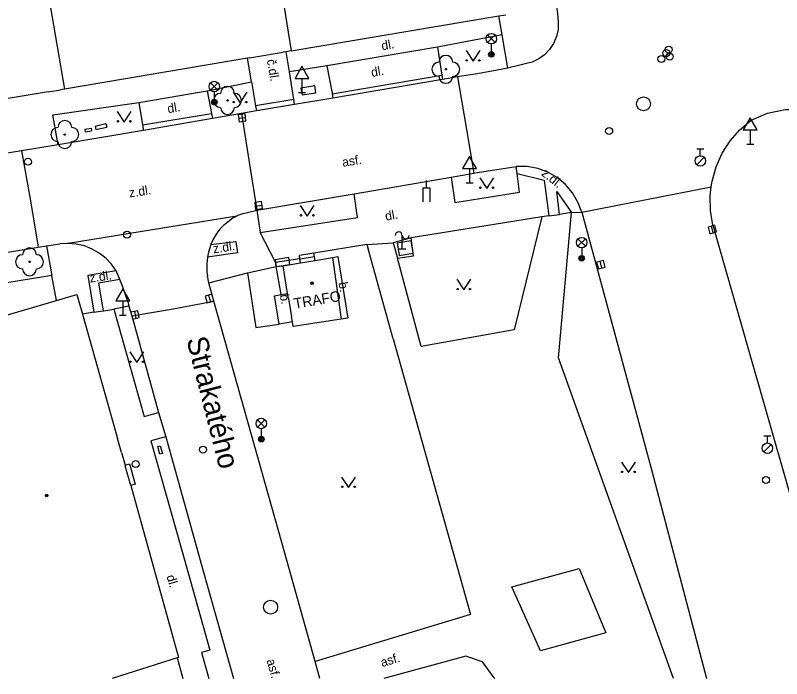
# Model space of a CAD drawing. Extents: x -596229 to -595156, y -1161237 to -1159376.
# Drawn here: x -595428.8 to -595373.8, y -1161235.4 to -1161187.8 of the extents above; entities that cross this region are included whole.
import ezdxf

# ---------------------------------------------------------------- set-up
doc = ezdxf.new("R2010")
doc.units = 0
for name, color, linetype in [('DOP - rozhrani ploch obecne', 7, 'Continuous'), ('Level 22', 7, 'Continuous'), ('Level 24', 7, 'Continuous'), ('Level 27', 7, 'Continuous'), ('Level 28', 7, 'Continuous'), ('Level 31', 7, 'Continuous'), ('Level 33', 7, 'Continuous'), ('Level 34', 7, 'Continuous'), ('Level 36', 7, 'Continuous'), ('Level 38', 7, 'Continuous'), ('Level 39', 7, 'Continuous'), ('Nazvy ulic', 7, 'Continuous'), ('silnoproud - povrch.  znaky a  RIS  skut. velikost', 7, 'Continuous'), ('slaboproud - povrch.  znaky a tel. budka skut. velikost', 7, 'Continuous'), ('Specificka linie pasportu komunikaci', 7, 'Continuous'), ('TM - budovy zdene_ betonove - VP', 7, 'Continuous'), ('TM - chodniky - VP', 7, 'Continuous'), ('TM - komunikace - VP', 7, 'Continuous'), ('TM - letecke snimky - pomocna linie', 7, 'Continuous'), ('TM - popis objektu', 7, 'Continuous'), ('TM - popis povrchu', 7, 'Continuous'), ('TM - rozhrani mezi zpev. plochami mezi sebou - VP', 7, 'Continuous'), ('TM - rozhrani ploch obecne - VP', 7, 'Continuous'), ('TM - schody - VP', 7, 'Continuous'), ('TM - vstup do budovy - zdene_ betonove', 7, 'Continuous')]:
    doc.layers.add(name, color=color, linetype=linetype)

msp = doc.modelspace()

# ---------------------------------------------------------------- linework, layer by layer
at = {"layer": 'DOP - rozhrani ploch obecne'}
for points in [[(-595408.29, -1161205.61), (-595408.34, -1161205.29)], [(-595407.25, -1161205.43), (-595407.34, -1161204.91)]]:
    msp.add_lwpolyline(points, dxfattribs=at)
at = {"layer": 'Level 22'}
for centre in [(-595397.87, -1161191.72), (-595413.53, -1161193.95), (-595425.2, -1161196.4), (-595427.73, -1161205.52)]:
    msp.add_circle(centre, 0.05, dxfattribs=at)
for centre, start, end in [((-595397.87, -1161191.22), 0, 180), ((-595398.37, -1161191.72), 90, 270), ((-595397.37, -1161191.72), 270, 90), ((-595397.87, -1161192.22), 180, 0), ((-595413.53, -1161193.45), 0, 180), ((-595414.03, -1161193.95), 90, 270), ((-595413.03, -1161193.95), 270, 90), ((-595413.53, -1161194.45), 180, 0), ((-595425.2, -1161195.9), 0, 180), ((-595425.7, -1161196.4), 90, 270), ((-595424.7, -1161196.4), 270, 90), ((-595425.2, -1161196.9), 180, 0), ((-595427.73, -1161205.02), 0, 180), ((-595428.23, -1161205.52), 90, 270), ((-595427.23, -1161205.52), 270, 90), ((-595427.73, -1161206.02), 180, 0)]:
    msp.add_arc(centre, 0.5, start, end, dxfattribs=at)
at = {"layer": 'Level 24'}
for p, q in [((-595401, -1161204.63), (-595401, -1161203.63)), ((-595400.75, -1161204.63), (-595401.25, -1161204.63))]:
    msp.add_line(p, q, dxfattribs=at)
for points in [[(-595408.184, -1161193.556), (-595407.197, -1161193.397), (-595407.276, -1161192.904), (-595408.263, -1161193.063)], [(-595410.043, -1161205.868), (-595409.056, -1161205.706), (-595409.137, -1161205.212), (-595410.124, -1161205.374)]]:
    msp.add_lwpolyline(points, close=True, dxfattribs=at)
for centre, start, end in [((-595401.25, -1161203.63), 0, 180), ((-595400.75, -1161203.63), 180, 0)]:
    msp.add_arc(centre, 0.25, start, end, dxfattribs=at)
at = {"layer": 'Level 27'}
for p, q in [((-595412.738, -1161195.234), (-595412.242, -1161195.166)), ((-595411.548, -1161201.524), (-595411.052, -1161201.456)), ((-595378.691, -1161203.45), (-595378.829, -1161202.97)), ((-595386.685, -1161205.971), (-595386.815, -1161205.489)), ((-595414.899, -1161207.91), (-595414.761, -1161208.39)), ((-595420.213, -1161209.086), (-595420.107, -1161209.574))]:
    msp.add_line(p, q, dxfattribs=at)
for points in [[(-595412.704, -1161195.482), (-595412.208, -1161195.414), (-595412.276, -1161194.918), (-595412.772, -1161194.986)], [(-595411.514, -1161201.772), (-595411.018, -1161201.704), (-595411.086, -1161201.208), (-595411.582, -1161201.276)], [(-595378.451, -1161203.381), (-595378.589, -1161202.901), (-595379.069, -1161203.039), (-595378.931, -1161203.519)], [(-595386.443, -1161205.906), (-595386.574, -1161205.423), (-595387.057, -1161205.554), (-595386.926, -1161206.037)], [(-595415.139, -1161207.979), (-595415.001, -1161208.459), (-595414.521, -1161208.321), (-595414.659, -1161207.841)], [(-595420.457, -1161209.139), (-595420.351, -1161209.627), (-595419.863, -1161209.521), (-595419.969, -1161209.033)]]:
    msp.add_lwpolyline(points, close=True, dxfattribs=at)
for centre in [(-595383.7, -1161194.2), (-595410.44, -1161230.29)]:
    msp.add_circle(centre, 0.5, dxfattribs=at)
at = {"layer": 'Level 28'}
for p, q in [((-595379.87, -1161197.415), (-595379.37, -1161197.415)), ((-595379.62, -1161197.915), (-595379.62, -1161197.415)), ((-595379.878, -1161198.562), (-595379.348, -1161198.032)), ((-595375.06, -1161218.015), (-595374.56, -1161218.015)), ((-595374.81, -1161218.515), (-595374.81, -1161218.015)), ((-595375.068, -1161219.162), (-595374.538, -1161218.632))]:
    msp.add_line(p, q, dxfattribs=at)
for centre, radius in [((-595382.06, -1161190.56), 0.25), ((-595381.89, -1161190.31), 0.25), ((-595381.81, -1161190.81), 0.25), ((-595382.41, -1161190.98), 0.25), ((-595386.16, -1161196.15), 0.25), ((-595427.84, -1161198.35), 0.25), ((-595379.62, -1161198.29), 0.375), ((-595374.81, -1161218.89), 0.375), ((-595415.29, -1161218.99), 0.25), ((-595374.91, -1161221.17), 0.25)]:
    msp.add_circle(centre, radius, dxfattribs=at)
at = {"layer": 'Level 31'}
for centre in [(-595420.74, -1161203.58), (-595420.12, -1161220.03)]:
    msp.add_circle(centre, 0.25, dxfattribs=at)
at = {"layer": 'Level 33'}
for p, q in [((-595394.875, -1161189.79), (-595394.345, -1161189.26)), ((-595394.875, -1161189.26), (-595394.345, -1161189.79)), ((-595394.61, -1161189.9), (-595394.61, -1161190.65)), ((-595414.745, -1161193.22), (-595414.215, -1161192.69)), ((-595414.745, -1161192.69), (-595414.215, -1161193.22)), ((-595414.48, -1161193.33), (-595414.48, -1161194.08)), ((-595388.395, -1161204.41), (-595387.865, -1161203.88)), ((-595388.395, -1161203.88), (-595387.865, -1161204.41)), ((-595388.13, -1161204.52), (-595388.13, -1161205.27)), ((-595411.375, -1161217.38), (-595410.845, -1161216.85)), ((-595411.375, -1161216.85), (-595410.845, -1161217.38)), ((-595411.11, -1161217.49), (-595411.11, -1161218.24))]:
    msp.add_line(p, q, dxfattribs=at)
for centre, radius in [((-595394.61, -1161189.525), 0.375), ((-595394.61, -1161190.65), 0.2), ((-595394.61, -1161190.65), 0.145), ((-595394.61, -1161190.65), 0.0876), ((-595414.48, -1161192.955), 0.375), ((-595414.48, -1161194.08), 0.2), ((-595414.48, -1161194.08), 0.145), ((-595414.48, -1161194.08), 0.0876), ((-595388.13, -1161204.145), 0.375), ((-595388.13, -1161205.27), 0.2), ((-595388.13, -1161205.27), 0.145), ((-595388.13, -1161205.27), 0.0876), ((-595411.11, -1161217.115), 0.375), ((-595411.11, -1161218.24), 0.2), ((-595411.11, -1161218.24), 0.145), ((-595411.11, -1161218.24), 0.0876)]:
    msp.add_circle(centre, radius, dxfattribs=at)
at = {"layer": 'Level 34'}
for p, q in [((-595408.19, -1161192.372), (-595408.19, -1161193.39)), ((-595408.44, -1161193.39), (-595407.94, -1161193.39)), ((-595376.04, -1161196.072), (-595376.04, -1161197.09)), ((-595376.29, -1161197.09), (-595375.79, -1161197.09)), ((-595396.17, -1161198.842), (-595396.17, -1161199.86)), ((-595396.42, -1161199.86), (-595395.92, -1161199.86)), ((-595421.04, -1161208.322), (-595421.04, -1161209.34)), ((-595421.29, -1161209.34), (-595420.79, -1161209.34))]:
    msp.add_line(p, q, dxfattribs=at)
for points in [[(-595408.69, -1161192.372), (-595407.69, -1161192.372), (-595408.19, -1161191.506)], [(-595376.54, -1161196.072), (-595375.54, -1161196.072), (-595376.04, -1161195.206)], [(-595396.67, -1161198.842), (-595395.67, -1161198.842), (-595396.17, -1161197.976)], [(-595421.54, -1161208.322), (-595420.54, -1161208.322), (-595421.04, -1161207.456)]]:
    msp.add_lwpolyline(points, close=True, dxfattribs=at)
at = {"layer": 'Level 36'}
for points in [[(-595396.42, -1161190.38), (-595395.92, -1161191.13), (-595395.42, -1161190.38)], [(-595413.13, -1161193.37), (-595412.63, -1161194.12), (-595412.13, -1161193.37)], [(-595421.44, -1161194.75), (-595420.94, -1161195.5), (-595420.44, -1161194.75)], [(-595395.44, -1161199.51), (-595394.94, -1161200.26), (-595394.44, -1161199.51)], [(-595408.32, -1161201.49), (-595407.82, -1161202.24), (-595407.32, -1161201.49)], [(-595397.08, -1161206.78), (-595396.58, -1161207.53), (-595396.08, -1161206.78)], [(-595420.54, -1161211.99), (-595420.04, -1161212.74), (-595419.54, -1161211.99)], [(-595385.28, -1161219.89), (-595384.78, -1161220.64), (-595384.28, -1161219.89)], [(-595405.35, -1161220.96), (-595404.85, -1161221.71), (-595404.35, -1161220.96)]]:
    msp.add_lwpolyline(points, dxfattribs=at)
for centre in [(-595396.37, -1161191.08), (-595395.471, -1161191.08), (-595413.08, -1161194.07), (-595412.181, -1161194.07), (-595421.39, -1161195.45), (-595420.491, -1161195.45), (-595395.39, -1161200.21), (-595394.491, -1161200.21), (-595408.27, -1161202.19), (-595407.371, -1161202.19), (-595397.03, -1161207.48), (-595396.131, -1161207.48), (-595420.49, -1161212.69), (-595419.591, -1161212.69), (-595385.23, -1161220.59), (-595384.331, -1161220.59), (-595405.3, -1161221.66), (-595404.401, -1161221.66)]:
    msp.add_circle(centre, 0.05, dxfattribs=at)
at = {"layer": 'Level 38'}
msp.add_line((-595399.26, -1161200.23), (-595399.26, -1161199.7), dxfattribs=at)
msp.add_lwpolyline([(-595399.51, -1161201.23), (-595399.51, -1161200.23), (-595399.01, -1161200.23), (-595399.01, -1161201.23)], dxfattribs=at)
at = {"layer": 'Level 39'}
for centre, radius in [((-595407.47, -1161207.06), 0.09), ((-595407.47, -1161207.06), 0.0398), ((-595426.5, -1161222.28), 0.09), ((-595426.5, -1161222.28), 0.0398)]:
    msp.add_circle(centre, radius, dxfattribs=at)
at = {"layer": 'silnoproud - povrch.  znaky a  RIS  skut. velikost'}
msp.add_lwpolyline([(-595418.38, -1161219.33), (-595418.54, -1161218.76), (-595418.35, -1161218.71), (-595418.19, -1161219.28), (-595418.38, -1161219.33)], dxfattribs=at)
at = {"layer": 'slaboproud - povrch.  znaky a tel. budka skut. velikost'}
for points in [[(-595423.76, -1161196.01), (-595423.32, -1161195.94)], [(-595423.76, -1161196.01), (-595423.73, -1161196.21)], [(-595423.32, -1161195.94), (-595423.28, -1161196.14)], [(-595423.02, -1161195.8), (-595422.25, -1161195.61)], [(-595423.02, -1161195.8), (-595422.97, -1161196.04)], [(-595422.97, -1161196.04), (-595422.19, -1161195.86)], [(-595422.25, -1161195.61), (-595422.19, -1161195.86)], [(-595423.73, -1161196.21), (-595423.28, -1161196.14)]]:
    msp.add_lwpolyline(points, dxfattribs=at)
at = {"layer": 'Specificka linie pasportu komunikaci'}
for points in [[(-595393.84, -1161189.26), (-595394.06, -1161187.89)], [(-595406.4, -1161191.47), (-595409.08, -1161191.9)], [(-595397.04, -1161192.27), (-595396.4, -1161196.03), (-595395.86, -1161199.17)], [(-595388.13, -1161201.97), (-595378.84, -1161200.16)], [(-595412.87, -1161202.26), (-595424.97, -1161204.2)], [(-595410.09, -1161205.56), (-595411.18, -1161203.42)], [(-595424.97, -1161204.2), (-595425.04, -1161204.21)], [(-595400.37, -1161203.8), (-595401.65, -1161204.17)], [(-595412.1, -1161206.31), (-595410.04, -1161205.85)], [(-595410.04, -1161205.85), (-595409.55, -1161205.82)], [(-595425.8, -1161208.3), (-595426.14, -1161206.51)]]:
    msp.add_lwpolyline(points, dxfattribs=at)
at = {"layer": 'TM - budovy zdene_ betonove - VP'}
for points in [[(-595427.04, -1161182.55), (-595425.23, -1161193.14)], [(-595409.91, -1161184.57), (-595408.97, -1161190.4)], [(-595394.06, -1161187.89), (-595393.57, -1161187.81)], [(-595408.97, -1161190.4), (-595394.06, -1161187.89)], [(-595409.32, -1161190.46), (-595409.53, -1161190.49)], [(-595408.97, -1161190.4), (-595409.32, -1161190.46)], [(-595412.1, -1161190.93), (-595425.23, -1161193.14)], [(-595411.95, -1161190.9), (-595412.1, -1161190.93)], [(-595425.23, -1161193.14), (-595425.52, -1161193.19)], [(-595426.4, -1161193.34), (-595433.57, -1161194.54)], [(-595408.29, -1161205.61), (-595407.25, -1161205.43)], [(-595407.25, -1161205.43), (-595406.01, -1161205.22)], [(-595406.01, -1161205.22), (-595405.39, -1161209.63)], [(-595409.55, -1161205.82), (-595408.29, -1161205.61)], [(-595409.22, -1161207.79), (-595409.55, -1161205.82)], [(-595425.8, -1161208.3), (-595424.34, -1161207.88)], [(-595424.34, -1161207.88), (-595423.94, -1161209.28)], [(-595409.16, -1161208.15), (-595409.22, -1161207.79)], [(-595429.55, -1161209.39), (-595425.8, -1161208.3)], [(-595423.94, -1161209.28), (-595421.41, -1161218.19)], [(-595408.88, -1161209.83), (-595408.94, -1161209.47)], [(-595405.39, -1161209.63), (-595408.82, -1161210.17)], [(-595408.82, -1161210.17), (-595408.88, -1161209.83)], [(-595421.13, -1161219.2), (-595420.87, -1161220.11)], [(-595420.87, -1161220.11), (-595420.86, -1161220.16)], [(-595420.47, -1161221.56), (-595417.04, -1161233.9)], [(-595417.15, -1161233.93), (-595421.81, -1161235.417)], [(-595417.04, -1161233.9), (-595417.15, -1161233.93)], [(-595417.15, -1161233.93), (-595416.73, -1161235.417)]]:
    msp.add_lwpolyline(points, dxfattribs=at)
at = {"layer": 'TM - chodniky - VP'}
for points in [[(-595393.84, -1161189.26), (-595398.48, -1161190.13)], [(-595393.42, -1161191.63), (-595393.84, -1161189.26)], [(-595414.99, -1161193.26), (-595411.82, -1161192.61)], [(-595411.82, -1161192.61), (-595411.52, -1161194.35)], [(-595425.68, -1161197.14), (-595426.05, -1161194.99), (-595419.89, -1161194.11)], [(-595411.52, -1161194.35), (-595411.46, -1161194.71)], [(-595392.75, -1161199.19), (-595392.82, -1161198.69)], [(-595397.5, -1161199.46), (-595397.22, -1161201.26), (-595392.59, -1161200.53), (-595392.75, -1161199.19)], [(-595411.18, -1161203.42), (-595404.22, -1161202.35), (-595404.44, -1161200.65)], [(-595411.43, -1161201.82), (-595411.18, -1161203.42)], [(-595381.549, -1161235.417), (-595389.79, -1161212.4), (-595388.85, -1161201.99)], [(-595388.85, -1161201.99), (-595388.13, -1161201.97)], [(-595390.98, -1161202.31), (-595400.37, -1161203.8)], [(-595390.98, -1161202.31), (-595392.97, -1161210.41)], [(-595403.54, -1161204.28), (-595407.34, -1161204.91)], [(-595403.54, -1161204.28), (-595401.65, -1161204.17)], [(-595403.54, -1161204.28), (-595403.45, -1161204.6)], [(-595401.65, -1161204.17), (-595401.34, -1161205.27)], [(-595400.19, -1161205.1), (-595400.37, -1161203.8)], [(-595426.52, -1161204.39), (-595426.14, -1161206.51)], [(-595401.65, -1161211.05), (-595403.45, -1161204.6)], [(-595410.09, -1161205.56), (-595408.34, -1161205.29)], [(-595407.34, -1161204.91), (-595408.37, -1161205.07)], [(-595408.34, -1161205.29), (-595408.37, -1161205.07)], [(-595401.34, -1161205.27), (-595400.19, -1161205.1)], [(-595399.65, -1161211.6), (-595401.34, -1161205.27)], [(-595410.04, -1161205.85), (-595410.09, -1161205.56)], [(-595409.69, -1161207.88), (-595410.04, -1161205.85)], [(-595426.14, -1161206.51), (-595436.98, -1161208.27)], [(-595414.87, -1161207.03), (-595412.1, -1161206.31)], [(-595412.1, -1161206.31), (-595411.5, -1161210.24), (-595409.83, -1161209.99)], [(-595410.17, -1161207.96), (-595409.69, -1161207.88)], [(-595409.83, -1161209.99), (-595410.17, -1161207.96)], [(-595420.6, -1161208.71), (-595421.69, -1161208.91)], [(-595421.69, -1161208.91), (-595419.5, -1161216.62), (-595418.47, -1161216.33)], [(-595392.97, -1161210.41), (-595399.65, -1161211.6)], [(-595401.65, -1161211.05), (-595396.1, -1161230.82), (-595407.25, -1161234.18)], [(-595417.96, -1161218.07), (-595419.03, -1161218.37), (-595416.52, -1161227.22), (-595414.81, -1161233.38), (-595415.39, -1161233.55), (-595414.865, -1161235.417)], [(-595393.13, -1161228.84), (-595388.3, -1161227.52), (-595386.4, -1161232.14), (-595391.09, -1161233.41), (-595393.13, -1161228.84)], [(-595394.368, -1161235.417), (-595394.4, -1161235.35), (-595395.24, -1161234.22), (-595396.44, -1161233.81), (-595402.318, -1161235.417)]]:
    msp.add_lwpolyline(points, dxfattribs=at)
at = {"layer": 'TM - komunikace - VP'}
for points in [[(-595389.98, -1161186.88), (-595389.86, -1161187.72), (-595389.81, -1161188.34), (-595389.82, -1161188.86), (-595389.94, -1161189.38), (-595390.14, -1161189.86), (-595390.43, -1161190.3), (-595390.79, -1161190.68), (-595391.21, -1161190.98), (-595391.68, -1161191.21), (-595392.19, -1161191.34), (-595393.42, -1161191.63)], [(-595398.48, -1161190.13), (-595406.4, -1161191.47)], [(-595398.48, -1161190.13), (-595398.15, -1161192.13)], [(-595406.4, -1161191.47), (-595406.036, -1161193.436), (-595406.03, -1161193.47)], [(-595393.42, -1161191.63), (-595395.61, -1161192.04), (-595396.1, -1161192.11)], [(-595398.15, -1161192.13), (-595398.1, -1161192.45)], [(-595396.1, -1161192.11), (-595397.04, -1161192.27)], [(-595397.04, -1161192.27), (-595398.1, -1161192.45)], [(-595419.89, -1161194.11), (-595414.99, -1161193.26)], [(-595414.99, -1161193.26), (-595414.69, -1161194.88)], [(-595405.97, -1161193.78), (-595408.72, -1161194.24)], [(-595406.03, -1161193.47), (-595405.97, -1161193.78)], [(-595419.89, -1161194.11), (-595419.62, -1161195.71)], [(-595408.72, -1161194.24), (-595411.46, -1161194.71)], [(-595414.69, -1161194.88), (-595414.62, -1161195.26)], [(-595412.54, -1161194.89), (-595414.62, -1161195.26)], [(-595411.46, -1161194.71), (-595412.54, -1161194.89)], [(-595378.84, -1161200.16), (-595378.78, -1161199.74), (-595378.49, -1161198.71), (-595378.05, -1161197.74), (-595377.48, -1161196.85), (-595376.78, -1161196.05), (-595375.97, -1161195.36), (-595374.8, -1161194.86), (-595373.54, -1161194.6), (-595372.26, -1161194.6), (-595371.01, -1161194.85), (-595369.73, -1161195.42), (-595368.6, -1161196.24), (-595367.66, -1161197.27), (-595367.27, -1161197.85), (-595366.98, -1161198.48)], [(-595419.62, -1161195.71), (-595419.56, -1161196.1)], [(-595419.56, -1161196.1), (-595425.68, -1161197.14)], [(-595425.68, -1161197.14), (-595428.3, -1161197.57)], [(-595428.3, -1161197.57), (-595432.78, -1161198.31)], [(-595395.86, -1161199.17), (-595395.59, -1161199.12), (-595392.82, -1161198.69)], [(-595388.13, -1161201.97), (-595388.4, -1161201.24), (-595388.79, -1161200.57), (-595389.29, -1161199.98), (-595389.88, -1161199.48), (-595390.55, -1161199.1), (-595391.28, -1161198.83), (-595392.05, -1161198.69), (-595392.82, -1161198.69)], [(-595397.5, -1161199.46), (-595395.86, -1161199.17)], [(-595404.44, -1161200.65), (-595397.5, -1161199.46)], [(-595378.73, -1161202.9), (-595378.9, -1161201.85), (-595378.92, -1161200.79), (-595378.84, -1161200.16)], [(-595411.43, -1161201.82), (-595404.44, -1161200.65)], [(-595412.39, -1161202.06), (-595412.78, -1161202.21), (-595412.87, -1161202.26)], [(-595412.39, -1161202.06), (-595411.43, -1161201.82)], [(-595388.13, -1161201.97), (-595383.1, -1161220.51), (-595379.176, -1161235.417)], [(-595412.87, -1161202.26), (-595413.15, -1161202.4), (-595413.81, -1161202.91), (-595414.1, -1161203.21), (-595414.35, -1161203.55), (-595414.56, -1161203.91), (-595414.73, -1161204.29)], [(-595378.73, -1161202.9), (-595374.52, -1161217.59), (-595369.71, -1161234.36), (-595369.406, -1161235.417)], [(-595426.52, -1161204.39), (-595425.56, -1161204.24)], [(-595425.04, -1161204.21), (-595425.56, -1161204.24)], [(-595421.52, -1161206.18), (-595421.86, -1161205.7), (-595422.27, -1161205.27), (-595422.74, -1161204.9), (-595423.25, -1161204.61), (-595423.8, -1161204.39), (-595424.38, -1161204.26), (-595424.97, -1161204.2)], [(-595414.73, -1161204.29), (-595414.9, -1161204.84), (-595414.97, -1161205.2)], [(-595437.41, -1161206.17), (-595427.1, -1161204.48)], [(-595427.1, -1161204.48), (-595426.52, -1161204.39)], [(-595414.97, -1161205.2), (-595415.02, -1161205.68), (-595415.01, -1161206.26), (-595414.97, -1161206.54)], [(-595421.25, -1161206.8), (-595421.28, -1161206.72), (-595421.52, -1161206.18)], [(-595420.68, -1161208.38), (-595420.86, -1161207.82), (-595421.06, -1161207.27), (-595421.25, -1161206.8)], [(-595414.87, -1161207.03), (-595414.97, -1161206.54)], [(-595414.51, -1161208.35), (-595414.87, -1161207.03)], [(-595420.68, -1161208.38), (-595420.6, -1161208.71)], [(-595420.6, -1161208.71), (-595420.4, -1161209.41)], [(-595407.25, -1161234.18), (-595409.63, -1161225.66), (-595414.51, -1161208.35)], [(-595420.4, -1161209.41), (-595418.47, -1161216.33)], [(-595418.47, -1161216.33), (-595417.96, -1161218.07)], [(-595417.96, -1161218.07), (-595415.25, -1161227.78), (-595413.105, -1161235.417)], [(-595406.899, -1161235.417), (-595407.25, -1161234.18)]]:
    msp.add_lwpolyline(points, dxfattribs=at)
at = {"layer": 'TM - letecke snimky - pomocna linie'}
msp.add_lwpolyline([(-595404.89, -1161209.56), (-595405.39, -1161209.63)], dxfattribs=at)
at = {"layer": 'TM - rozhrani mezi zpev. plochami mezi sebou - VP'}
for points in [[(-595406.03, -1161193.47), (-595398.15, -1161192.13)], [(-595408.78, -1161193.89), (-595411.52, -1161194.35)], [(-595408.72, -1161194.24), (-595408.78, -1161193.89)], [(-595419.62, -1161195.71), (-595414.69, -1161194.88)], [(-595392.75, -1161199.19), (-595390.83, -1161199.67), (-595390.49, -1161202.23)], [(-595389.71, -1161202.14), (-595389.91, -1161200.48), (-595388.85, -1161201.99)], [(-595388.85, -1161201.99), (-595389.71, -1161202.14)], [(-595390.49, -1161202.23), (-595390.98, -1161202.31)], [(-595390.49, -1161202.23), (-595389.71, -1161202.14)]]:
    msp.add_lwpolyline(points, dxfattribs=at)
at = {"layer": 'TM - rozhrani ploch obecne - VP'}
for points in [[(-595409.08, -1161191.9), (-595409.32, -1161190.46)], [(-595411.82, -1161192.61), (-595412.1, -1161190.93)], [(-595408.78, -1161193.89), (-595409.08, -1161191.9)], [(-595398.1, -1161192.45), (-595405.97, -1161193.78)], [(-595412.54, -1161194.89), (-595411.99, -1161198.37), (-595411.43, -1161201.82)], [(-595414.62, -1161195.26), (-595419.56, -1161196.1)], [(-595428.3, -1161197.57), (-595427.67, -1161201.15), (-595427.1, -1161204.48)], [(-595414.73, -1161204.29), (-595412.94, -1161204.08), (-595412.82, -1161204.87), (-595414.97, -1161205.2)], [(-595401.36, -1161204.16), (-595400.38, -1161204)], [(-595401.36, -1161204.16), (-595401.21, -1161205.07)], [(-595400.38, -1161204), (-595400.23, -1161204.91)], [(-595406.01, -1161205.22), (-595405.63, -1161205.14), (-595404.89, -1161209.56)], [(-595401.21, -1161205.07), (-595400.23, -1161204.91)], [(-595421.52, -1161206.18), (-595423.54, -1161206.5), (-595423.11, -1161209.13)], [(-595421.25, -1161206.8), (-595422.78, -1161207.05), (-595422.46, -1161209.04)], [(-595409.69, -1161207.88), (-595409.22, -1161207.79)], [(-595420.4, -1161209.41), (-595417.43, -1161208.9), (-595414.51, -1161208.35)], [(-595423.11, -1161209.13), (-595423.94, -1161209.28)], [(-595423.11, -1161209.13), (-595422.46, -1161209.04)], [(-595422.46, -1161209.04), (-595422.41, -1161209.03), (-595421.69, -1161208.91)], [(-595408.88, -1161209.83), (-595409.83, -1161209.99)], [(-595420.87, -1161220.11), (-595420.56, -1161220.02), (-595420.15, -1161221.47), (-595420.47, -1161221.56)]]:
    msp.add_lwpolyline(points, dxfattribs=at)
at = {"layer": 'TM - schody - VP'}
msp.add_lwpolyline([(-595407.3, -1161205.17), (-595408.33, -1161205.34)], dxfattribs=at)
at = {"layer": 'TM - vstup do budovy - zdene_ betonove'}
for points in [[(-595411.95, -1161190.9), (-595409.53, -1161190.49)], [(-595426.4, -1161193.34), (-595425.52, -1161193.19)], [(-595409.16, -1161208.15), (-595408.94, -1161209.47)], [(-595421.13, -1161219.2), (-595421.41, -1161218.19)], [(-595420.47, -1161221.56), (-595420.86, -1161220.16)]]:
    msp.add_lwpolyline(points, dxfattribs=at)

# ---------------------------------------------------------------- texts
at = {"layer": 'Nazvy ulic'}
msp.add_text('Strakatého', height=1.5, rotation=284.267, dxfattribs=at).set_placement((-595416.485, -1161211.082))
at = {"layer": 'TM - popis objektu'}
msp.add_text('TRAFO', height=0.75, rotation=9.75, dxfattribs=at).set_placement((-595408.71, -1161208.9))
at = {"layer": 'TM - popis povrchu'}
for s, rotation, p in [('dl.', 9.55, (-595402.44, -1161190.36)), ('č.dl.', 279.39, (-595410.71, -1161191.05)), ('dl.', 9.55, (-595403.18, -1161192.27)), ('dl.', 9.55, (-595417.79, -1161194.87)), ('asf.', 8.54, (-595405.26, -1161198.71)), ('z.dl.', 321.58, (-595391.07, -1161199.28)), ('z.dl.', 8.54, (-595420.55, -1161200.91)), ('dl.', 9.55, (-595402.17, -1161202.58)), ('z.dl.', 8.54, (-595414.53, -1161204.92)), ('z.dl.', 8.54, (-595423.38, -1161207.02)), ('b.', 279.48, (-595405.57, -1161207.03)), ('b.', 279.48, (-595409.78, -1161207.9)), ('dl.', 286, (-595417.92, -1161228.07)), ('asf.', 16.78, (-595402.44, -1161234.59)), ('asf.', 285.68, (-595410.74, -1161234.1))]:
    msp.add_text(s, height=0.65, rotation=rotation, dxfattribs=at).set_placement(p)

doc.saveas('drawing.dxf')
